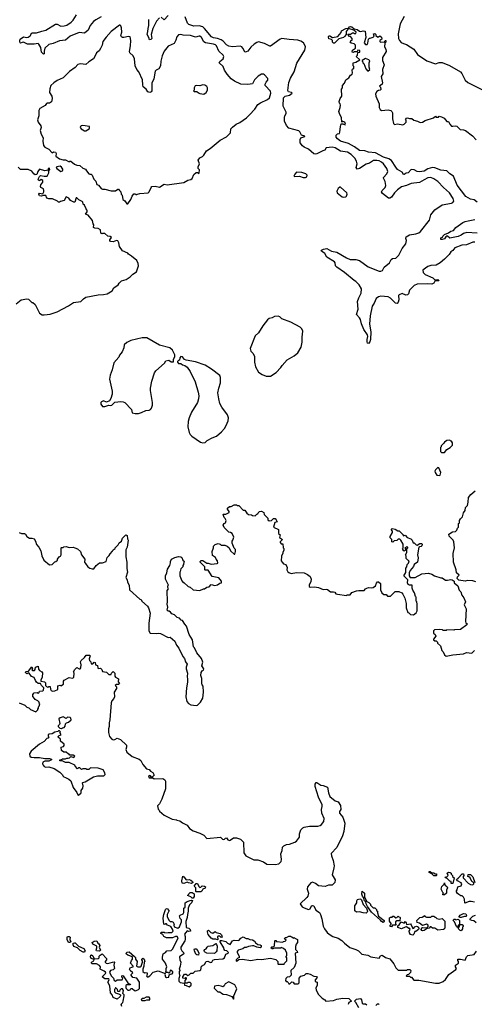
# Model space of a CAD drawing. Extents: x 2086813 to 2278017, y 548126 to 753336.
# Tile 369 of 461: x 2212413 to 2218396, y 679022 to 691971. Entities that reach past the tile are written whole.
import ezdxf

# ---------------------------------------------------------------- set-up
doc = ezdxf.new("R2010")
doc.units = 0

msp = doc.modelspace()

# ---------------------------------------------------------------- linework, layer by layer
at = {"layer": '0CON10XD'}
for points in [[(2213485, 692007), (2213415, 691969), (2213385, 691945), (2213341, 691895), (2213316, 691835), (2213266, 691794), (2213195, 691804), (2213076, 691755), (2213015, 691703), (2212935, 691691), (2212855, 691658), (2212795, 691644), (2212746, 691595), (2212736, 691555), (2212736, 691524), (2212725, 691517), (2212702, 691545), (2212692, 691605), (2212665, 691651), (2212655, 691656), (2212605, 691649), (2212515, 691651), (2212464, 691674), (2212445, 691673), (2212425, 691660), (2212418, 691665), (2212413, 691685), (2212413, 691705), (2212420, 691715), (2212464, 691746), (2212505, 691736), (2212525, 691742), (2212550, 691760), (2212575, 691800), (2212635, 691796), (2212705, 691821), (2212759, 691831), (2212885, 691910), (2212905, 691910), (2212955, 691884), (2212999, 691891), (2213035, 691900), (2213091, 691939), (2213115, 691965), (2213159, 692035)], [(2214255, 691996), (2214215, 691951), (2214165, 691855), (2214144, 691774), (2214150, 691725), (2214141, 691709), (2214122, 691705), (2214113, 691735), (2214089, 691775), (2214101, 691815), (2214102, 691855), (2214113, 691895), (2214112, 691975)], [(2214369, 692025), (2214315, 691970), (2214275, 692002)], [(2215998, 691005), (2215992, 691012), (2215951, 691021), (2215941, 691041), (2215954, 691145), (2215975, 691204), (2216026, 691284), (2216062, 691398), (2216165, 691568), (2216174, 691615), (2216167, 691637), (2216147, 691667), (2216115, 691690), (2216075, 691703), (2215959, 691709), (2215865, 691724), (2215839, 691715), (2215715, 691623), (2215703, 691623), (2215635, 691659), (2215555, 691679), (2215535, 691673), (2215501, 691649), (2215455, 691611), (2215415, 691559), (2215395, 691547), (2215385, 691543), (2215375, 691549), (2215348, 691595), (2215335, 691615), (2215315, 691623), (2215215, 691612), (2215164, 691624), (2215135, 691641), (2215089, 691689), (2215065, 691705), (2215015, 691723), (2214965, 691731), (2214937, 691745), (2214847, 691857), (2214825, 691875), (2214775, 691888), (2214705, 691886), (2214637, 691907), (2214623, 691923), (2214590, 692010)], [(2217474, 692015), (2217420, 691915), (2217393, 691783), (2217397, 691725), (2217413, 691695), (2217435, 691672), (2217465, 691656), (2217505, 691645), (2217602, 691582), (2217650, 691515), (2217771, 691431), (2217885, 691392), (2217932, 691408), (2217975, 691407), (2218069, 691369), (2218213, 691285), (2218230, 691265), (2218276, 691175), (2218310, 691145), (2218548, 691025)], [(2213835, 689550), (2213876, 689604), (2213892, 689648), (2213915, 689680), (2213935, 689680), (2213942, 689672), (2213955, 689670), (2213962, 689678), (2213995, 689683), (2214105, 689692), (2214118, 689705), (2214142, 689765), (2214154, 689776), (2214195, 689783), (2214255, 689768), (2214315, 689806), (2214355, 689800), (2214575, 689831), (2214625, 689859), (2214665, 689870), (2214685, 689882), (2214704, 689936), (2214735, 689960), (2214755, 689960), (2214765, 689950), (2214776, 689954), (2214778, 689995), (2214763, 690013), (2214762, 690035), (2214781, 690075), (2214762, 690125), (2214785, 690152), (2214819, 690171), (2214835, 690188), (2214870, 690245), (2214920, 690275), (2215052, 690388), (2215135, 690432), (2215175, 690468), (2215187, 690485), (2215194, 690535), (2215215, 690557), (2215262, 690595), (2215312, 690618), (2215398, 690682), (2215439, 690721), (2215507, 690795), (2215546, 690854), (2215582, 690878), (2215675, 690920), (2215701, 690945), (2215719, 691005), (2215715, 691030), (2215642, 691105), (2215642, 691125), (2215655, 691150), (2215680, 691175), (2215677, 691197), (2215635, 691247), (2215620, 691255), (2215596, 691256), (2215550, 691230), (2215505, 691178), (2215475, 691128), (2215415, 691119), (2215325, 691121), (2215241, 691161), (2215196, 691195), (2215143, 691253), (2215109, 691305), (2215092, 691355), (2215038, 691405), (2215045, 691420), (2215092, 691455), (2215099, 691485), (2215090, 691505), (2215035, 691555), (2215005, 691628), (2214991, 691641), (2214965, 691651), (2214858, 691665), (2214838, 691678), (2214806, 691736), (2214785, 691753), (2214775, 691755), (2214725, 691742), (2214660, 691765), (2214565, 691769), (2214534, 691776), (2214505, 691772), (2214483, 691747), (2214470, 691700), (2214445, 691657), (2214365, 691624), (2214316, 691555), (2214289, 691495), (2214271, 691425), (2214268, 691362), (2214244, 691326), (2214208, 691305), (2214198, 691292), (2214178, 691192), (2214150, 691135), (2214151, 691035), (2214145, 691022), (2214127, 691013), (2214101, 691021), (2214076, 691056), (2214040, 691090), (2214033, 691113), (2214028, 691178), (2213981, 691285), (2213956, 691316), (2213934, 691365), (2213925, 691455), (2213905, 691496), (2213863, 691535), (2213857, 691553), (2213870, 691625), (2213874, 691695), (2213867, 691745), (2213845, 691750), (2213785, 691736), (2213765, 691737), (2213752, 691745), (2213744, 691765), (2213756, 691805), (2213751, 691865), (2213745, 691888), (2213735, 691898), (2213725, 691897), (2213615, 691816), (2213549, 691741), (2213507, 691683), (2213498, 691635), (2213475, 691590), (2213457, 691563), (2213424, 691535), (2213404, 691485), (2213384, 691455), (2213324, 691416), (2213285, 691381), (2213215, 691392), (2213177, 691383), (2213145, 691340), (2213070, 691290), (2212986, 691205), (2212905, 691169), (2212861, 691139), (2212822, 691105), (2212808, 691062), (2212806, 691015), (2212836, 690965), (2212842, 690935), (2212831, 690889), (2212807, 690873), (2212776, 690874), (2212765, 690867), (2212749, 690841), (2212677, 690803), (2212663, 690775), (2212666, 690705), (2212646, 690655), (2212658, 690625), (2212693, 690575), (2212695, 690555), (2212683, 690515), (2212697, 690465), (2212720, 690415), (2212718, 690375), (2212728, 690315), (2212746, 690296), (2212795, 690269), (2212842, 690222), (2212858, 690232), (2212885, 690228), (2212891, 690211), (2212890, 690175), (2212935, 690140), (2212985, 690128), (2213016, 690126), (2213065, 690100), (2213075, 690110), (2213085, 690110), (2213135, 690070), (2213165, 690058), (2213205, 690053), (2213245, 690018), (2213280, 690005), (2213292, 689982), (2213325, 689942), (2213335, 689938), (2213355, 689940), (2213368, 689928), (2213390, 689875), (2213417, 689847), (2213430, 689805), (2213450, 689795), (2213485, 689750), (2213505, 689742), (2213535, 689742), (2213615, 689718), (2213672, 689718), (2213705, 689742), (2213715, 689740), (2213726, 689726), (2213742, 689705), (2213750, 689675), (2213762, 689662), (2213770, 689605), (2213798, 689588), (2213825, 689550), (2213835, 689550)], [(2218433, 689573), (2218395, 689601), (2218345, 689611), (2218286, 689645), (2218169, 689795), (2218121, 689915), (2218075, 689945), (2218035, 689983), (2217955, 689994), (2217875, 690023), (2217845, 690025), (2217785, 690011), (2217735, 689980), (2217675, 689969), (2217645, 689973), (2217605, 689997), (2217565, 690000), (2217525, 689958), (2217498, 689952), (2217475, 689934), (2217465, 689934), (2217447, 689967), (2217385, 689999), (2217362, 690032), (2217308, 690118), (2217273, 690143), (2217202, 690165), (2217095, 690222), (2217005, 690228), (2216955, 690244), (2216885, 690252), (2216819, 690299), (2216741, 690341), (2216635, 690374), (2216594, 690405), (2216578, 690425), (2216576, 690454), (2216595, 690470), (2216620, 690475), (2216627, 690493), (2216634, 690566), (2216645, 690600), (2216665, 690602), (2216695, 690590), (2216700, 690595), (2216690, 690625), (2216665, 690630), (2216652, 690622), (2216650, 690685), (2216627, 690725), (2216612, 690765), (2216632, 690818), (2216633, 690845), (2216632, 690865), (2216622, 690875), (2216618, 690895), (2216631, 690935), (2216652, 690965), (2216648, 691055), (2216660, 691075), (2216660, 691105), (2216688, 691135), (2216705, 691180), (2216743, 691207), (2216765, 691242), (2216790, 691255), (2216793, 691273), (2216790, 691305), (2216795, 691320), (2216810, 691335), (2216810, 691355), (2216800, 691365), (2216802, 691405), (2216837, 691413), (2216890, 691445), (2216840, 691485), (2216860, 691505), (2216862, 691538), (2216890, 691545), (2216890, 691565), (2216865, 691570), (2216855, 691550), (2216815, 691550), (2216805, 691540), (2216790, 691545), (2216792, 691568), (2216832, 691595), (2216832, 691635), (2216815, 691652), (2216775, 691660), (2216760, 691675), (2216770, 691685), (2216772, 691698), (2216788, 691702), (2216790, 691725), (2216768, 691748), (2216755, 691750), (2216730, 691775), (2216735, 691780), (2216765, 691780), (2216795, 691800), (2216805, 691800), (2216815, 691790), (2216835, 691790), (2216840, 691805), (2216812, 691832), (2216755, 691850), (2216735, 691850), (2216708, 691815), (2216710, 691775), (2216689, 691751), (2216675, 691738), (2216612, 691718), (2216555, 691660), (2216545, 691660), (2216530, 691675), (2216528, 691695), (2216515, 691712), (2216480, 691720), (2216477, 691745), (2216481, 691759), (2216495, 691760), (2216528, 691738), (2216601, 691749), (2216646, 691804), (2216650, 691825), (2216705, 691853), (2216742, 691858), (2216754, 691876), (2216765, 691880), (2216785, 691877), (2216815, 691850), (2216855, 691840), (2216885, 691819), (2216904, 691816), (2216935, 691823), (2216958, 691818), (2216967, 691735), (2216947, 691665), (2216962, 691645), (2216986, 691644), (2216996, 691664), (2217004, 691716), (2217015, 691728), (2217025, 691728)], [(2217025, 691728), (2217067, 691743), (2217080, 691755), (2217070, 691785), (2217085, 691790), (2217100, 691775), (2217102, 691762), (2217125, 691740), (2217152, 691758), (2217175, 691740), (2217180, 691715), (2217152, 691695), (2217152, 691685), (2217162, 691675), (2217215, 691680), (2217222, 691698), (2217230, 691695), (2217230, 691675), (2217218, 691662), (2217212, 691615), (2217230, 691585), (2217236, 691554), (2217188, 691475), (2217190, 691435), (2217208, 691375), (2217190, 691315), (2217193, 691257), (2217172, 691225), (2217188, 691142), (2217182, 691125), (2217150, 691095), (2217162, 691082), (2217168, 691052), (2217158, 691042), (2217135, 691039), (2217115, 691027), (2217094, 690995), (2217099, 690965), (2217144, 690865), (2217144, 690814), (2217155, 690788), (2217175, 690777), (2217264, 690784), (2217296, 690776), (2217312, 690765), (2217320, 690745), (2217321, 690665), (2217332, 690605), (2217345, 690592), (2217385, 690603), (2217455, 690590), (2217475, 690598), (2217498, 690625), (2217500, 690645), (2217492, 690655), (2217502, 690675), (2217515, 690680), (2217545, 690670), (2217575, 690670), (2217598, 690648), (2217647, 690637), (2217685, 690618), (2217715, 690622), (2217750, 690645), (2217859, 690681), (2217885, 690700), (2217895, 690690), (2217925, 690690), (2217935, 690700), (2217965, 690692), (2218000, 690675), (2218035, 690630), (2218055, 690630), (2218072, 690595), (2218095, 690572), (2218115, 690570), (2218147, 690577), (2218165, 690570), (2218208, 690528), (2218255, 690524), (2218281, 690515), (2218374, 690444), (2218422, 690392)], [(2216995, 691292), (2217020, 691315), (2217012, 691345), (2217012, 691405), (2217019, 691429), (2217010, 691445), (2216965, 691462), (2216920, 691435), (2216920, 691425), (2216930, 691415), (2216930, 691405), (2216940, 691395), (2216970, 691325), (2216995, 691292)], [(2214835, 690992), (2214868, 691015), (2214883, 691045), (2214886, 691075), (2214874, 691094), (2214850, 691110), (2214825, 691113), (2214785, 691102), (2214735, 691107), (2214721, 691099), (2214708, 691075), (2214710, 691045), (2214700, 691035), (2214710, 691025), (2214745, 691028), (2214765, 691008), (2214785, 690998), (2214835, 690992)], [(2218405, 689046), (2218375, 689043), (2218295, 689012), (2218233, 689007), (2218139, 688971), (2218113, 688936), (2218085, 688919), (2218066, 688885), (2218005, 688820), (2217945, 688774), (2217895, 688744), (2217825, 688737), (2217785, 688723), (2217754, 688705), (2217720, 688675), (2217724, 688645), (2217750, 688620), (2217850, 688575), (2217875, 688550), (2217915, 688552), (2217926, 688546), (2217930, 688535), (2217878, 688532), (2217864, 688506), (2217835, 688491), (2217775, 688497), (2217644, 688494), (2217605, 688477), (2217582, 688455), (2217542, 688415), (2217528, 688365), (2217515, 688351), (2217495, 688348), (2217445, 688371), (2217405, 688352), (2217400, 688345), (2217404, 688285), (2217396, 688254), (2217381, 688239), (2217357, 688245), (2217295, 688308), (2217262, 688325), (2217165, 688336), (2217135, 688327), (2217105, 688306), (2217077, 688243), (2217053, 688205), (2217024, 688075), (2217016, 687966), (2217034, 687865), (2217031, 687765), (2217023, 687735), (2217005, 687712), (2216992, 687715), (2216984, 687735), (2216984, 687765), (2216994, 687805), (2216991, 687825), (2216944, 687895), (2216911, 687971), (2216897, 688027), (2216885, 688052), (2216847, 688095), (2216866, 688165), (2216860, 688265), (2216878, 688315), (2216906, 688375), (2216913, 688433), (2216881, 688485), (2216839, 688529), (2216813, 688543), (2216688, 688648), (2216585, 688716), (2216570, 688735), (2216564, 688775), (2216556, 688785), (2216455, 688847), (2216428, 688898), (2216385, 688928), (2216380, 688935), (2216385, 688942), (2216410, 688955), (2216455, 688960), (2216516, 688926), (2216585, 688914), (2216715, 688838), (2216764, 688816), (2216835, 688816), (2216885, 688804), (2216999, 688719), (2217145, 688664), (2217166, 688664), (2217186, 688674), (2217210, 688715), (2217278, 688772), (2217301, 688815), (2217321, 688829), (2217365, 688834), (2217402, 688875), (2217445, 688961), (2217497, 689023), (2217504, 689065), (2217494, 689095), (2217498, 689115), (2217545, 689141), (2217625, 689153), (2217664, 689166), (2217690, 689185), (2217805, 689334), (2217823, 689405), (2217878, 689472), (2217975, 689534), (2218095, 689556), (2218115, 689567), (2218127, 689583), (2218120, 689620), (2218070, 689695), (2217992, 689762), (2217918, 689845), (2217865, 689880), (2217825, 689896), (2217785, 689892), (2217735, 689865), (2217675, 689829), (2217565, 689817), (2217505, 689790), (2217439, 689771), (2217386, 689735), (2217345, 689695), (2217305, 689636), (2217285, 689622), (2217265, 689624), (2217189, 689685), (2217176, 689705), (2217184, 689725), (2217224, 689765), (2217231, 689789), (2217223, 689845), (2217200, 689885), (2217200, 689895), (2217245, 689945), (2217256, 689975), (2217247, 690015), (2217201, 690075), (2217175, 690099), (2217145, 690115), (2217115, 690121), (2217071, 690119), (2217015, 690085), (2216975, 690071), (2216885, 690015), (2216855, 690007), (2216841, 690025), (2216853, 690075), (2216845, 690112), (2216825, 690148), (2216777, 690197), (2216728, 690228), (2216635, 690242), (2216566, 690285), (2216525, 690295), (2216445, 690286), (2216428, 690255), (2216402, 690248), (2216325, 690205), (2216301, 690201), (2216285, 690207), (2216215, 690268), (2216156, 690295), (2216135, 690314), (2216105, 690353), (2216105, 690395), (2216114, 690416), (2216167, 690435), (2216165, 690440), (2216123, 690453), (2216100, 690495), (2216085, 690508), (2215955, 690543), (2215925, 690579), (2215899, 690635), (2215897, 690683), (2215902, 690705), (2215921, 690735), (2215922, 690755), (2215882, 690835), (2215884, 690945), (2215905, 690966), (2215965, 690980), (2215998, 691005)], [(2213285, 690510), (2213328, 690535), (2213332, 690545), (2213330, 690565), (2213245, 690578), (2213224, 690576), (2213215, 690568), (2213210, 690555), (2213222, 690535), (2213265, 690511), (2213285, 690510)], [(2212955, 689973), (2212975, 689983), (2212982, 689995), (2212982, 690005), (2212965, 690030), (2212944, 690044), (2212902, 690035), (2212893, 690025), (2212900, 690015), (2212955, 689973)], [(2212368, 688235), (2212433, 688287), (2212505, 688300), (2212528, 688295), (2212575, 688250), (2212585, 688250), (2212618, 688225), (2212675, 688113), (2212711, 688091), (2212735, 688089), (2212815, 688099), (2212905, 688130), (2213055, 688208), (2213120, 688250), (2213216, 688264), (2213255, 688302), (2213285, 688320), (2213445, 688353), (2213515, 688356), (2213565, 688366), (2213632, 688405), (2213652, 688445), (2213710, 688485), (2213722, 688508), (2213754, 688536), (2213815, 688553), (2213865, 688589), (2213904, 688626), (2213952, 688655), (2213977, 688735), (2213973, 688765), (2213955, 688802), (2213885, 688862), (2213847, 688887), (2213835, 688902), (2213765, 688930), (2213725, 688990), (2213717, 689035), (2213703, 689063), (2213685, 689067), (2213645, 689050), (2213610, 689055), (2213600, 689065), (2213600, 689075), (2213620, 689105), (2213605, 689120), (2213572, 689122), (2213535, 689160), (2213505, 689160), (2213493, 689153), (2213480, 689165), (2213478, 689208), (2213446, 689226), (2213401, 689231), (2213385, 689240), (2213388, 689275), (2213378, 689288), (2213371, 689331), (2213315, 689398), (2213280, 689415), (2213300, 689445), (2213300, 689465), (2213292, 689472), (2213290, 689485), (2213265, 689530), (2213250, 689545), (2213245, 689570), (2213235, 689582), (2213192, 689602), (2213165, 689630), (2213155, 689630), (2213140, 689570), (2213125, 689572), (2213082, 689595), (2213060, 689625), (2213025, 689640), (2212999, 689591), (2212948, 689582), (2212935, 689570), (2212925, 689570), (2212910, 689585), (2212845, 689617), (2212795, 689613), (2212770, 689625), (2212757, 689657), (2212725, 689660), (2212695, 689648), (2212675, 689653), (2212668, 689665), (2212664, 689676), (2212675, 689690), (2212718, 689682), (2212731, 689705), (2212731, 689725), (2212725, 689748), (2212690, 689765), (2212688, 689775), (2212693, 689797), (2212718, 689835), (2212718, 689855), (2212695, 689868), (2212680, 689855), (2212665, 689852), (2212658, 689875), (2212672, 689908), (2212685, 689920), (2212735, 689911), (2212776, 689914), (2212798, 689955), (2212798, 689978), (2212790, 689990), (2212810, 689995), (2212805, 690020), (2212790, 690015), (2212790, 689990), (2212745, 689983), (2212675, 690007), (2212652, 689975), (2212640, 689935), (2212615, 689932), (2212598, 689945), (2212575, 689978), (2212525, 690002), (2212425, 690002), (2212395, 690030)], [(2216144, 689894), (2216175, 689894), (2216192, 689905), (2216196, 689926), (2216180, 689945), (2216125, 689962), (2216055, 689967), (2216032, 689938), (2216022, 689915), (2216035, 689908), (2216095, 689912), (2216144, 689894)], [(2216675, 689638), (2216705, 689642), (2216715, 689650), (2216722, 689675), (2216717, 689695), (2216635, 689770), (2216625, 689770), (2216605, 689750), (2216588, 689715), (2216592, 689695), (2216655, 689643), (2216675, 689638)], [(2218435, 689163), (2218296, 689174), (2218253, 689157), (2218224, 689135), (2218185, 689119), (2218075, 689096), (2218045, 689122), (2218035, 689122), (2218020, 689115), (2218005, 689090), (2217975, 689078), (2217955, 689080), (2217955, 689100), (2217978, 689112), (2217982, 689125), (2218002, 689145), (2218055, 689166), (2218085, 689190), (2218121, 689199), (2218155, 689240), (2218244, 689305), (2218275, 689319), (2218314, 689326), (2218405, 689342)], [(2215715, 687282), (2215788, 687332), (2215850, 687395), (2215868, 687425), (2215935, 687499), (2216025, 687549), (2216075, 687590), (2216119, 687665), (2216132, 687732), (2216130, 687795), (2216138, 687875), (2216126, 687906), (2216105, 687928), (2215982, 687992), (2215862, 688035), (2215835, 688063), (2215815, 688074), (2215765, 688069), (2215735, 688048), (2215695, 688040), (2215676, 688024), (2215614, 687945), (2215557, 687853), (2215514, 687815), (2215447, 687645), (2215455, 687610), (2215485, 687580), (2215502, 687542), (2215503, 687465), (2215518, 687405), (2215556, 687335), (2215603, 687303), (2215655, 687284), (2215715, 687282)], [(2213931, 686791), (2213975, 686794), (2214015, 686803), (2214075, 686830), (2214117, 686837), (2214134, 686846), (2214147, 686863), (2214160, 686900), (2214163, 686935), (2214134, 687095), (2214134, 687125), (2214151, 687215), (2214189, 687325), (2214205, 687351), (2214318, 687455), (2214336, 687484), (2214375, 687492), (2214405, 687473), (2214438, 687472), (2214438, 687502), (2214457, 687543), (2214457, 687565), (2214422, 687625), (2214387, 687655), (2214255, 687689), (2214085, 687786), (2214025, 687786), (2213875, 687753), (2213824, 687726), (2213788, 687695), (2213784, 687656), (2213760, 687605), (2213725, 687558), (2213716, 687534), (2213652, 687458), (2213628, 687365), (2213602, 687295), (2213594, 687245), (2213628, 687085), (2213628, 687045), (2213612, 686988), (2213595, 686960), (2213555, 686940), (2213515, 686957), (2213490, 686945), (2213482, 686935), (2213483, 686915), (2213504, 686884), (2213533, 686883), (2213585, 686902), (2213605, 686898), (2213625, 686902), (2213665, 686940), (2213745, 686950), (2213775, 686947), (2213798, 686935), (2213883, 686843), (2213895, 686802), (2213931, 686791)], [(2214825, 686408), (2214855, 686412), (2214880, 686435), (2214945, 686470), (2215005, 686492), (2215069, 686551), (2215108, 686595), (2215130, 686635), (2215158, 686695), (2215162, 686735), (2215148, 686775), (2215074, 686875), (2215049, 686925), (2215032, 686985), (2215021, 687065), (2215033, 687127), (2215056, 687195), (2215058, 687265), (2215045, 687290), (2214937, 687377), (2214856, 687426), (2214725, 687470), (2214604, 687494), (2214584, 687504), (2214557, 687537), (2214535, 687540), (2214520, 687525), (2214518, 687492), (2214502, 687488), (2214490, 687475), (2214490, 687465), (2214505, 687450), (2214535, 687450), (2214555, 687432), (2214585, 687422), (2214615, 687402), (2214655, 687342), (2214723, 687207), (2214764, 687074), (2214771, 687025), (2214768, 686985), (2214754, 686935), (2214675, 686808), (2214644, 686735), (2214632, 686688), (2214628, 686615), (2214645, 686540), (2214657, 686517), (2214680, 686495), (2214793, 686413), (2214825, 686408)], [(2218005, 686280), (2218033, 686317), (2218080, 686345), (2218110, 686375), (2218110, 686405), (2218095, 686430), (2218085, 686430), (2218075, 686440), (2218033, 686437), (2218004, 686416), (2217995, 686400), (2217960, 686365), (2217960, 686355), (2217950, 686345), (2217952, 686292), (2217965, 686280), (2218005, 686280)], [(2217935, 685978), (2217945, 685983), (2217957, 686015), (2217928, 686078), (2217915, 686080), (2217885, 686050), (2217878, 686035), (2217880, 686015), (2217905, 685982), (2217935, 685978)], [(2218415, 684580), (2218375, 684593), (2218306, 684594), (2218276, 684586), (2218192, 684602), (2218171, 684621), (2218176, 684644), (2218198, 684665), (2218160, 684695), (2218158, 684735), (2218123, 684835), (2218118, 684952), (2218137, 685025), (2218126, 685106), (2218118, 685125), (2218065, 685180), (2218060, 685205), (2218110, 685235), (2218148, 685242), (2218164, 685256), (2218175, 685282), (2218190, 685295), (2218190, 685345), (2218200, 685355), (2218202, 685385), (2218214, 685406), (2218242, 685435), (2218253, 685485), (2218277, 685515), (2218280, 685555), (2218307, 685583), (2218317, 685625), (2218320, 685685), (2218352, 685725), (2218407, 685775)], [(2212405, 685228), (2212435, 685212), (2212475, 685212), (2212488, 685205), (2212508, 685175), (2212541, 685151), (2212575, 685154), (2212602, 685142), (2212620, 685115), (2212635, 685070), (2212666, 685036), (2212690, 684985), (2212705, 684920), (2212732, 684862), (2212805, 684802), (2212842, 684808), (2212875, 684840), (2212890, 684845), (2212910, 684865), (2212910, 684875), (2212932, 684905), (2212948, 684915), (2212958, 684935), (2212960, 685025), (2212965, 685030), (2212985, 685030), (2212995, 685040), (2213025, 685042), (2213065, 685030), (2213115, 685032), (2213137, 685027), (2213175, 685010), (2213212, 684975), (2213228, 684935), (2213270, 684875), (2213268, 684835), (2213277, 684817), (2213312, 684775), (2213335, 684758), (2213365, 684748), (2213389, 684751), (2213418, 684792), (2213465, 684830), (2213505, 684830), (2213550, 684845), (2213565, 684900), (2213590, 684925), (2213602, 684948), (2213635, 684980), (2213643, 684997), (2213670, 685015), (2213670, 685025), (2213708, 685065), (2213721, 685089), (2213752, 685115), (2213767, 685153), (2213812, 685198), (2213828, 685188), (2213830, 685145), (2213842, 685125), (2213827, 685035), (2213812, 684998), (2213810, 684905), (2213823, 684835), (2213823, 684755), (2213832, 684705), (2213809, 684635), (2213828, 684605), (2213832, 684575), (2213853, 684535), (2213858, 684475), (2213995, 684352), (2214010, 684345), (2214022, 684325), (2214095, 684258), (2214110, 684235), (2214130, 684165), (2214114, 684035), (2214111, 683965), (2214114, 683934), (2214131, 683901), (2214215, 683898), (2214245, 683902), (2214265, 683898), (2214365, 683848), (2214395, 683850), (2214456, 683796), (2214478, 683745), (2214507, 683705), (2214562, 683595), (2214582, 683572), (2214596, 683526), (2214618, 683495), (2214603, 683455), (2214603, 683435), (2214623, 683375), (2214617, 683335), (2214622, 683298), (2214623, 683257), (2214607, 683185), (2214598, 683065), (2214613, 683005), (2214635, 682980), (2214665, 682962), (2214735, 682952), (2214755, 682958), (2214793, 682997), (2214822, 683048), (2214830, 683125), (2214828, 683205), (2214813, 683223), (2214808, 683245), (2214808, 683305), (2214798, 683345), (2214803, 683387), (2214814, 683406), (2214830, 683415), (2214838, 683435), (2214812, 683475), (2214823, 683523), (2214805, 683570), (2214743, 683645), (2214715, 683710), (2214702, 683725), (2214688, 683815), (2214642, 683885), (2214610, 683995), (2214585, 684020), (2214555, 684070), (2214540, 684075), (2214515, 684100), (2214485, 684110), (2214450, 684145), (2214415, 684158), (2214399, 684179), (2214382, 684192), (2214365, 684192), (2214352, 684205), (2214362, 684245), (2214352, 684285), (2214360, 684315), (2214353, 684465), (2214370, 684485), (2214362, 684505), (2214362, 684525), (2214370, 684535), (2214330, 684615), (2214330, 684655), (2214348, 684695), (2214358, 684745), (2214388, 684795), (2214397, 684827), (2214397, 684845), (2214412, 684875), (2214455, 684900), (2214505, 684910), (2214532, 684908), (2214545, 684900), (2214560, 684865), (2214580, 684845), (2214573, 684837), (2214570, 684805), (2214560, 684795), (2214560, 684775), (2214533, 684747), (2214527, 684713), (2214520, 684705), (2214520, 684655), (2214545, 684590), (2214565, 684570), (2214575, 684570), (2214630, 684515), (2214655, 684510), (2214694, 684474), (2214785, 684462), (2214833, 684487), (2214845, 684488), (2214875, 684508), (2214905, 684512), (2214935, 684542), (2214982, 684528), (2215015, 684538), (2215048, 684562), (2215067, 684563), (2215068, 684585), (2215035, 684632), (2214945, 684648), (2214895, 684730), (2214855, 684730), (2214850, 684735), (2214850, 684775), (2214790, 684835), (2214790, 684845), (2214803, 684857), (2214825, 684858), (2214875, 684822), (2214895, 684822), (2214935, 684810), (2215012, 684818), (2215020, 684825), (2215017, 684855), (2214998, 684875), (2214988, 684898), (2214952, 684925), (2214948, 684975), (2214962, 685025), (2214962, 685048), (2214985, 685070), (2215025, 685083), (2215050, 685075), (2215065, 685060), (2215115, 685062), (2215145, 685048), (2215168, 685025), (2215187, 684987), (2215235, 684940), (2215245, 684940), (2215253, 684975), (2215252, 685002), (2215235, 685020), (2215208, 685085), (2215208, 685112), (2215220, 685125), (2215230, 685165), (2215210, 685215), (2215187, 685227), (2215165, 685230), (2215103, 685293), (2215092, 685325), (2215102, 685345), (2215120, 685355), (2215132, 685385), (2215119, 685409), (2215102, 685425), (2215090, 685465), (2215095, 685470), (2215125, 685470), (2215168, 685492), (2215172, 685505), (2215150, 685535), (2215150, 685545), (2215175, 685570), (2215195, 685570), (2215235, 685592), (2215265, 685590), (2215275, 685580), (2215295, 685580), (2215352, 685522), (2215375, 685520), (2215401, 685481), (2215423, 685463), (2215465, 685460), (2215475, 685450), (2215512, 685448), (2215535, 685470), (2215548, 685472), (2215550, 685485), (2215570, 685505), (2215595, 685508), (2215628, 685488), (2215632, 685462), (2215680, 685415), (2215680, 685395), (2215695, 685380), (2215727, 685383), (2215755, 685412), (2215775, 685410), (2215790, 685395), (2215800, 685365), (2215772, 685358), (2215752, 685295), (2215820, 685265), (2215820, 685215), (2215840, 685195), (2215833, 685163), (2215870, 685135), (2215840, 685105), (2215840, 685095), (2215855, 685080), (2215878, 685078), (2215882, 685025), (2215890, 685015), (2215888, 684995), (2215874, 684966), (2215877, 684955), (2215858, 684915), (2215856, 684855), (2215866, 684835), (2215885, 684814), (2215917, 684807), (2215932, 684765), (2215928, 684735), (2215941, 684711), (2215955, 684700), (2215985, 684689), (2216055, 684699), (2216158, 684698), (2216202, 684675), (2216235, 684648), (2216247, 684613), (2216246, 684584), (2216223, 684535), (2216224, 684515), (2216236, 684506), (2216295, 684512), (2216345, 684503), (2216405, 684478), (2216445, 684483), (2216466, 684476), (2216505, 684448), (2216545, 684447), (2216561, 684441), (2216575, 684422), (2216594, 684414), (2216715, 684400), (2216725, 684408), (2216762, 684408), (2216785, 684438), (2216845, 684458), (2216875, 684464), (2216945, 684462), (2216965, 684488), (2216980, 684495), (2217005, 684503), (2217045, 684499), (2217065, 684503), (2217096, 684524), (2217108, 684562), (2217122, 684578), (2217135, 684578), (2217160, 684555), (2217163, 684475), (2217180, 684435), (2217205, 684410), (2217235, 684410), (2217255, 684390), (2217295, 684390), (2217355, 684450), (2217402, 684452), (2217443, 684433), (2217457, 684417), (2217482, 684362), (2217498, 684295), (2217498, 684238), (2217520, 684175), (2217535, 684170), (2217558, 684148), (2217595, 684142), (2217629, 684171), (2217642, 684198), (2217642, 684285), (2217640, 684315), (2217630, 684325), (2217630, 684375), (2217620, 684385), (2217610, 684435), (2217588, 684468), (2217578, 684495), (2217580, 684535), (2217545, 684533), (2217527, 684545), (2217517, 684565), (2217520, 684605), (2217468, 684655), (2217497, 684703), (2217493, 684757), (2217510, 684775), (2217513, 684807), (2217530, 684825), (2217540, 684855), (2217520, 684865), (2217500, 684885), (2217500, 684915), (2217492, 684935), (2217510, 684965), (2217510, 685015), (2217520, 685025), (2217520, 685035), (2217505, 685040), (2217495, 685030)], [(2217495, 685030), (2217480, 685025), (2217490, 685015), (2217488, 684992), (2217475, 684980), (2217462, 684992), (2217460, 685005), (2217450, 685015), (2217460, 685025), (2217462, 685038), (2217458, 685075), (2217428, 685128), (2217415, 685140), (2217395, 685140), (2217375, 685120), (2217343, 685117), (2217325, 685100), (2217310, 685105), (2217310, 685135), (2217290, 685155), (2217290, 685175), (2217318, 685225), (2217320, 685245), (2217300, 685265), (2217315, 685278), (2217355, 685272), (2217388, 685248), (2217407, 685247), (2217460, 685195), (2217462, 685182), (2217485, 685190), (2217511, 685161), (2217562, 685145), (2217578, 685128), (2217592, 685092), (2217605, 685090), (2217633, 685063), (2217645, 685060), (2217677, 685083), (2217702, 685082), (2217708, 685075), (2217707, 685053), (2217698, 685042), (2217675, 685040), (2217668, 685032), (2217650, 684935), (2217658, 684895), (2217650, 684835), (2217603, 684807), (2217595, 684780), (2217553, 684727), (2217538, 684695), (2217537, 684657), (2217550, 684635), (2217616, 684634), (2217705, 684682), (2217795, 684692), (2217837, 684677), (2217870, 684655), (2217955, 684630), (2217975, 684630), (2218015, 684598), (2218045, 684598), (2218085, 684609), (2218104, 684604), (2218130, 684585), (2218130, 684565), (2218180, 684525), (2218198, 684468), (2218220, 684445), (2218233, 684403), (2218257, 684367), (2218280, 684315), (2218263, 684275), (2218288, 684225), (2218282, 684058), (2218285, 684040), (2218300, 684025), (2218298, 684012), (2218215, 683950), (2218135, 683948), (2218125, 683942), (2218035, 683948), (2218025, 683940), (2217985, 683940), (2217977, 683947), (2217935, 683952), (2217872, 683948), (2217860, 683935), (2217860, 683905), (2217880, 683885), (2217888, 683865), (2217860, 683825), (2217860, 683815), (2217875, 683800), (2217895, 683800), (2217910, 683785), (2217912, 683772), (2217950, 683735), (2217970, 683675), (2217987, 683657), (2218005, 683620), (2218025, 683600), (2218115, 683620), (2218255, 683630), (2218295, 683648), (2218362, 683638), (2218400, 683675)], [(2212405, 682988), (2212480, 682955), (2212505, 682930), (2212535, 682920), (2212555, 682900), (2212625, 682870), (2212650, 682895), (2212650, 682905), (2212660, 682915), (2212660, 682935), (2212670, 682945), (2212680, 682975), (2212670, 682985), (2212670, 682995), (2212650, 683015), (2212615, 683030), (2212610, 683045), (2212588, 683068), (2212588, 683095), (2212605, 683117), (2212642, 683122), (2212655, 683110), (2212668, 683122), (2212675, 683140), (2212717, 683143), (2212727, 683153), (2212730, 683185), (2212698, 683215), (2212685, 683240), (2212655, 683242), (2212635, 683258), (2212619, 683279), (2212605, 683320), (2212570, 683335), (2212538, 683378), (2212525, 683380), (2212518, 683372), (2212505, 683370), (2212490, 683385), (2212495, 683400), (2212528, 683402), (2212575, 683460), (2212580, 683435), (2212572, 683422), (2212585, 683410), (2212608, 683412), (2212617, 683423), (2212620, 683455), (2212655, 683470), (2212659, 683429), (2212674, 683414), (2212706, 683396), (2212712, 683382), (2212708, 683325), (2212690, 683285), (2212692, 683272), (2212740, 683265), (2212752, 683252), (2212753, 683213), (2212765, 683200), (2212785, 683192), (2212795, 683200), (2212815, 683200), (2212818, 683165), (2212827, 683147), (2212845, 683140), (2212875, 683143), (2212915, 683160), (2212915, 683212), (2212945, 683218), (2212955, 683210), (2212988, 683232), (2212988, 683272), (2212997, 683283), (2213065, 683318), (2213105, 683310), (2213125, 683320), (2213130, 683375), (2213122, 683395), (2213138, 683425), (2213165, 683452), (2213195, 683432), (2213210, 683435), (2213217, 683445), (2213222, 683485), (2213212, 683525), (2213222, 683545), (2213266, 683584), (2213290, 683615), (2213330, 683615), (2213340, 683605), (2213328, 683565), (2213330, 683545), (2213348, 683528), (2213355, 683500), (2213375, 683500), (2213395, 683520), (2213408, 683518), (2213410, 683485), (2213438, 683478), (2213440, 683445), (2213445, 683440), (2213475, 683442), (2213492, 683425), (2213505, 683400), (2213555, 683388), (2213585, 683360), (2213615, 683360), (2213622, 683378), (2213645, 683400), (2213667, 683377), (2213667, 683337), (2213672, 683325), (2213712, 683302), (2213710, 683265), (2213727, 683243), (2213715, 683230), (2213685, 683230), (2213670, 683215), (2213687, 683197), (2213688, 683175), (2213658, 683125), (2213659, 683065), (2213654, 683045), (2213626, 683014), (2213616, 682985), (2213600, 682765), (2213590, 682725), (2213590, 682675), (2213580, 682645), (2213580, 682595), (2213593, 682545), (2213625, 682510), (2213645, 682500), (2213667, 682503), (2213695, 682520), (2213740, 682505), (2213818, 682428), (2213820, 682405), (2213810, 682375), (2213825, 682340), (2213895, 682280), (2213987, 682247), (2214007, 682227), (2214035, 682177), (2214080, 682120), (2214115, 682109), (2214135, 682088), (2214165, 682072), (2214182, 682035), (2214155, 682010), (2214142, 682012), (2214135, 682028), (2214115, 682030), (2214110, 682025), (2214115, 682000), (2214165, 682000), (2214185, 681988), (2214295, 681992), (2214323, 681973), (2214332, 681955), (2214333, 681855), (2214285, 681720), (2214255, 681660), (2214228, 681632), (2214235, 681590), (2214250, 681575), (2214255, 681560), (2214315, 681510), (2214418, 681458), (2214475, 681450), (2214483, 681443), (2214520, 681435), (2214555, 681408), (2214615, 681378), (2214648, 681335), (2214695, 681302), (2214785, 681274), (2214835, 681247), (2214874, 681204), (2215055, 681218), (2215080, 681195), (2215095, 681190), (2215110, 681195), (2215122, 681208), (2215135, 681210), (2215152, 681185), (2215175, 681178), (2215185, 681179), (2215229, 681211), (2215265, 681211), (2215320, 681195), (2215359, 681155), (2215364, 681015), (2215388, 680975), (2215495, 680921), (2215545, 680922), (2215622, 680895), (2215665, 680866), (2215775, 680862), (2215825, 680870), (2215855, 680898), (2215859, 680925), (2215851, 680999), (2215866, 681045), (2215872, 681088), (2215888, 681105), (2215925, 681124), (2215965, 681126), (2216035, 681154), (2216055, 681169), (2216095, 681222), (2216097, 681265), (2216112, 681315), (2216140, 681345), (2216157, 681353), (2216225, 681363), (2216335, 681364), (2216367, 681375), (2216385, 681386), (2216414, 681425), (2216422, 681465), (2216390, 681535), (2216387, 681583), (2216396, 681624), (2216394, 681645), (2216346, 681745), (2216301, 681885), (2216301, 681915), (2216315, 681938), (2216325, 681940), (2216375, 681902), (2216405, 681900), (2216466, 681876), (2216476, 681805), (2216494, 681754), (2216565, 681699), (2216606, 681686), (2216636, 681636), (2216638, 681585), (2216621, 681559), (2216623, 681537), (2216666, 681485), (2216694, 681405), (2216681, 681295), (2216663, 681237), (2216588, 681085), (2216511, 681005), (2216516, 680976), (2216539, 680915), (2216550, 680845), (2216549, 680815), (2216527, 680727), (2216567, 680657), (2216560, 680625), (2216525, 680590), (2216475, 680590), (2216435, 680572), (2216345, 680582), (2216305, 680612), (2216267, 680627), (2216245, 680620), (2216200, 680565), (2216196, 680535), (2216214, 680485), (2216203, 680445), (2216190, 680425), (2216103, 680343), (2216132, 680305), (2216155, 680290), (2216215, 680268), (2216235, 680276), (2216255, 680316), (2216265, 680322), (2216285, 680319), (2216312, 680262), (2216358, 680228), (2216371, 680205), (2216391, 680145), (2216408, 680048), (2216423, 680015), (2216461, 679965), (2216485, 679944), (2216535, 679914), (2216605, 679893), (2216652, 679862), (2216688, 679825), (2216759, 679769), (2216835, 679741)], [(2212965, 682650), (2212975, 682660), (2212998, 682662), (2213012, 682678), (2213015, 682710), (2213030, 682725), (2213055, 682732), (2213090, 682765), (2213088, 682785), (2213076, 682796), (2213043, 682797), (2213025, 682780), (2212985, 682802), (2212945, 682790), (2212928, 682775), (2212940, 682715), (2212937, 682703), (2212920, 682685), (2212920, 682675), (2212942, 682652), (2212965, 682650)], [(2213185, 681774), (2213220, 681805), (2213222, 681835), (2213242, 681865), (2213248, 681895), (2213240, 681935), (2213245, 681940), (2213275, 681950), (2213385, 682012), (2213435, 682028), (2213520, 682025), (2213537, 682043), (2213532, 682065), (2213510, 682105), (2213446, 682126), (2213345, 682130), (2213325, 682110), (2213295, 682110), (2213285, 682120), (2213245, 682120), (2213225, 682112), (2213205, 682130), (2213185, 682130), (2213175, 682120), (2213142, 682152), (2213140, 682165), (2213065, 682202), (2213015, 682201), (2212972, 682222), (2212940, 682225), (2212940, 682235), (2212965, 682240), (2212975, 682250), (2213015, 682250), (2213035, 682260), (2213052, 682258), (2213070, 682265), (2213085, 682280), (2213125, 682270), (2213138, 682285), (2213115, 682300), (2213075, 682300), (2213065, 682310), (2213055, 682310), (2213025, 682340), (2212995, 682340), (2212962, 682362), (2212960, 682405), (2212988, 682412), (2213000, 682425), (2213000, 682445), (2212952, 682482), (2212948, 682508), (2212920, 682535), (2212920, 682545), (2212932, 682558), (2212960, 682565), (2212940, 682595), (2212950, 682605), (2212938, 682618), (2212925, 682620), (2212915, 682610), (2212875, 682600), (2212842, 682578), (2212800, 682575), (2212790, 682565), (2212790, 682545), (2212800, 682535), (2212788, 682522), (2212772, 682518), (2212735, 682480), (2212675, 682442), (2212565, 682353), (2212543, 682315), (2212547, 682285), (2212563, 682273), (2212605, 682266), (2212675, 682268), (2212744, 682256), (2212805, 682256), (2212830, 682245), (2212830, 682235), (2212795, 682219), (2212745, 682221), (2212719, 682205), (2212712, 682185), (2212722, 682165), (2212735, 682149), (2212755, 682139), (2212795, 682147), (2212865, 682122), (2212943, 682073), (2212978, 682038), (2212980, 682025), (2212992, 682012), (2213017, 682007), (2213060, 681985), (2213085, 681960), (2213118, 681875), (2213167, 681807), (2213177, 681777), (2213185, 681774)], [(2217895, 680710), (2217865, 680710), (2217838, 680738), (2217800, 680755), (2217802, 680768), (2217815, 680770), (2217835, 680750), (2217865, 680750), (2217875, 680740), (2217898, 680738), (2217900, 680715), (2217895, 680710)], [(2218115, 680610), (2218092, 680612), (2218090, 680635), (2218075, 680640), (2218035, 680680), (2218025, 680680), (2218010, 680695), (2218035, 680700), (2218050, 680715), (2218040, 680745), (2218055, 680760), (2218080, 680755), (2218090, 680745), (2218090, 680735), (2218108, 680718), (2218110, 680705), (2218130, 680685), (2218115, 680610)], [(2218400, 680365), (2218355, 680372), (2218328, 680372), (2218272, 680352), (2218268, 680405), (2218255, 680430), (2218237, 680447), (2218218, 680448), (2218194, 680464), (2218175, 680480), (2218163, 680503), (2218160, 680515), (2218172, 680528), (2218180, 680565), (2218225, 680580), (2218232, 680605), (2218225, 680618), (2218177, 680647), (2218160, 680665), (2218185, 680680), (2218235, 680740), (2218255, 680740), (2218260, 680715), (2218250, 680705), (2218250, 680685), (2218314, 680614), (2218345, 680597), (2218375, 680593), (2218388, 680605), (2218388, 680618), (2218362, 680635), (2218340, 680685), (2218325, 680700), (2218310, 680705), (2218315, 680730), (2218345, 680728), (2218375, 680700), (2218402, 680622)], [(2214675, 680610), (2214635, 680618), (2214615, 680630), (2214573, 680613), (2214550, 680615), (2214548, 680645), (2214562, 680708), (2214575, 680700), (2214605, 680660), (2214645, 680663), (2214666, 680656), (2214688, 680638), (2214690, 680625), (2214675, 680610)], [(2214735, 680500), (2214730, 680505), (2214730, 680555), (2214710, 680575), (2214735, 680610), (2214755, 680610), (2214772, 680572), (2214785, 680560), (2214798, 680562), (2214815, 680580), (2214847, 680577), (2214860, 680565), (2214855, 680550), (2214822, 680538), (2214809, 680511), (2214795, 680503), (2214735, 680500)], [(2218005, 680460), (2217982, 680462), (2217980, 680475), (2217990, 680485), (2217982, 680492), (2217962, 680535), (2217968, 680572), (2217998, 680602), (2218005, 680620), (2218010, 680595), (2218040, 680565), (2218042, 680555), (2218032, 680525), (2218030, 680485), (2218005, 680460)], [(2214685, 680418), (2214666, 680436), (2214620, 680455), (2214655, 680492), (2214685, 680492), (2214710, 680475), (2214709, 680441), (2214695, 680420), (2214685, 680418)], [(2217195, 680100), (2217175, 680110), (2217160, 680130), (2217045, 680232), (2216989, 680309), (2216971, 680345), (2216968, 680368), (2216952, 680382), (2216938, 680425), (2216924, 680444), (2216918, 680472), (2216920, 680510), (2216950, 680485), (2216953, 680433), (2216980, 680375), (2217009, 680359), (2217028, 680338), (2217030, 680325), (2217065, 680290), (2217085, 680290), (2217108, 680268), (2217110, 680255), (2217120, 680245), (2217120, 680225), (2217135, 680180), (2217210, 680125), (2217210, 680115), (2217195, 680100)], [(2213758, 678995), (2213750, 679025), (2213770, 679045), (2213777, 679063), (2213788, 679135), (2213787, 679147), (2213772, 679165), (2213780, 679205), (2213765, 679227), (2213750, 679225), (2213732, 679208), (2213725, 679190), (2213705, 679190), (2213700, 679215), (2213678, 679238), (2213672, 679238), (2213670, 679225), (2213660, 679215), (2213660, 679185), (2213673, 679173), (2213727, 679157), (2213740, 679145), (2213740, 679135), (2213736, 679124), (2213695, 679090), (2213645, 679110), (2213632, 679145), (2213610, 679175), (2213600, 679265), (2213574, 679315), (2213592, 679345), (2213588, 679355), (2213535, 679359), (2213500, 679385), (2213545, 679430), (2213542, 679445), (2213523, 679457), (2213474, 679484), (2213476, 679515), (2213465, 679532), (2213425, 679553), (2213363, 679555), (2213356, 679565), (2213359, 679575), (2213388, 679595), (2213392, 679612), (2213355, 679624), (2213346, 679645), (2213350, 679670), (2213357, 679673), (2213375, 679659), (2213395, 679620), (2213447, 679623), (2213461, 679635), (2213461, 679655), (2213470, 679670), (2213498, 679688), (2213554, 679624), (2213556, 679605), (2213540, 679585), (2213540, 679575), (2213552, 679565), (2213575, 679557), (2213635, 679578), (2213655, 679580), (2213660, 679575), (2213650, 679535), (2213659, 679495), (2213645, 679476), (2213608, 679465), (2213597, 679445), (2213617, 679395), (2213646, 679366), (2213658, 679335), (2213675, 679328), (2213695, 679342), (2213714, 679346), (2213760, 679345), (2213770, 679365), (2213758, 679378), (2213758, 679395), (2213765, 679400), (2213775, 679397), (2213836, 679306), (2213852, 679292), (2213870, 679285), (2213865, 679280), (2213825, 679278), (2213811, 679269), (2213809, 679245), (2213815, 679228), (2213835, 679210), (2213855, 679208), (2213868, 679212), (2213875, 679230), (2213895, 679230), (2213922, 679202), (2213935, 679200), (2213975, 679217), (2213990, 679230), (2213990, 679315), (2213956, 679366), (2213904, 679374), (2213880, 679405), (2213880, 679415), (2213900, 679435), (2213867, 679467), (2213860, 679485), (2213867, 679503), (2213891, 679509), (2213906, 679514), (2213908, 679525), (2213870, 679565), (2213883, 679597), (2213898, 679615), (2213898, 679645), (2213835, 679667), (2213813, 679685), (2213824, 679706), (2213855, 679711), (2213925, 679652), (2213935, 679638), (2213938, 679615), (2213958, 679585), (2213952, 679525), (2213970, 679515), (2213997, 679513), (2214010, 679525), (2214030, 679575), (2214030, 679595), (2214020, 679605), (2214020, 679615), (2214035, 679627), (2214050, 679615), (2214060, 679585), (2214050, 679575), (2214046, 679524), (2214032, 679485), (2214034, 679455), (2214055, 679438), (2214075, 679442), (2214090, 679435), (2214092, 679415), (2214082, 679395), (2214090, 679385), (2214105, 679383), (2214125, 679398), (2214170, 679445), (2214235, 679463), (2214328, 679428), (2214322, 679415), (2214332, 679385), (2214343, 679373), (2214375, 679380), (2214382, 679408), (2214395, 679420), (2214418, 679422), (2214430, 679435), (2214427, 679447), (2214408, 679468), (2214395, 679470), (2214390, 679445), (2214375, 679430), (2214365, 679440), (2214332, 679442), (2214340, 679455), (2214342, 679495), (2214350, 679515), (2214332, 679565), (2214294, 679614), (2214294, 679644), (2214303, 679685), (2214314, 679696), (2214332, 679705), (2214350, 679725), (2214405, 679730), (2214428, 679752), (2214497, 679895), (2214485, 679912), (2214465, 679913), (2214425, 679898), (2214345, 679898), (2214310, 679915), (2214298, 679938), (2214270, 679955), (2214275, 679970), (2214315, 679970), (2214325, 679960), (2214365, 679968), (2214415, 679968), (2214432, 679985), (2214425, 680010), (2214400, 680045), (2214360, 680065), (2214345, 680080), (2214335, 680080), (2214325, 680070), (2214310, 680075), (2214302, 680155), (2214310, 680205), (2214333, 680267), (2214342, 680278), (2214355, 680280), (2214377, 680257), (2214378, 680245), (2214352, 680205), (2214352, 680175), (2214375, 680130), (2214393, 680113), (2214415, 680112), (2214435, 680102), (2214448, 680075), (2214440, 680065), (2214445, 680040), (2214495, 680022), (2214515, 680040), (2214542, 680105), (2214542, 680132), (2214525, 680150), (2214518, 680185), (2214524, 680196), (2214566, 680214), (2214575, 680230), (2214572, 680285), (2214592, 680298), (2214590, 680355), (2214615, 680372), (2214655, 680387), (2214675, 680392), (2214687, 680387), (2214675, 680358), (2214649, 680331), (2214630, 680285), (2214632, 680245), (2214620, 680205), (2214619, 680165), (2214598, 680112), (2214605, 680030), (2214638, 680025), (2214657, 680005), (2214660, 679985), (2214635, 679978), (2214615, 679990), (2214580, 679945), (2214593, 679913), (2214593, 679875), (2214588, 679855), (2214533, 679775), (2214535, 679750), (2214548, 679725), (2214568, 679705), (2214572, 679688), (2214518, 679645), (2214522, 679605)], [(2216975, 680222), (2216934, 680224), (2216885, 680240), (2216845, 680232), (2216825, 680252), (2216823, 680315), (2216852, 680358), (2216848, 680385), (2216859, 680401), (2216889, 680409), (2216902, 680405), (2216910, 680395), (2216934, 680334), (2216976, 680286), (2216992, 680245), (2216988, 680232), (2216975, 680222)], [(2218225, 680162), (2218200, 680165), (2218198, 680175), (2218208, 680195), (2218255, 680217), (2218283, 680213), (2218292, 680195), (2218290, 680175), (2218265, 680178), (2218225, 680162)], [(2217305, 680040), (2217290, 680045), (2217290, 680065), (2217300, 680075), (2217300, 680085), (2217280, 680115), (2217282, 680158), (2217292, 680168), (2217315, 680170), (2217325, 680180), (2217335, 680180), (2217365, 680160), (2217378, 680162), (2217395, 680180), (2217402, 680172), (2217415, 680170), (2217420, 680165), (2217418, 680122), (2217375, 680120), (2217360, 680105), (2217360, 680075), (2217368, 680062), (2217318, 680062), (2217305, 680040)], [(2217585, 679933), (2217555, 679942), (2217545, 679960), (2217540, 679985), (2217550, 680005), (2217548, 680018), (2217535, 680020), (2217505, 680040), (2217485, 680038), (2217436, 680014), (2217390, 680030), (2217390, 680055), (2217405, 680068), (2217432, 680108), (2217475, 680090), (2217485, 680110), (2217500, 680095), (2217505, 680070), (2217555, 680080), (2217567, 680067), (2217585, 680020), (2217598, 680022), (2217615, 680040), (2217635, 680048), (2217647, 680047), (2217660, 680035), (2217668, 680015), (2217662, 680005), (2217625, 679980), (2217615, 679980), (2217598, 679945), (2217585, 679933)], [(2217715, 679988), (2217704, 679994), (2217698, 680005), (2217704, 680026), (2217715, 680032), (2217772, 680028), (2217790, 680045), (2217790, 680065), (2217765, 680078), (2217715, 680058), (2217675, 680090), (2217645, 680100), (2217640, 680125), (2217678, 680162), (2217712, 680168), (2217745, 680188), (2217750, 680175), (2217765, 680168), (2217825, 680170), (2217835, 680180), (2217865, 680180), (2217875, 680170), (2217885, 680170), (2217905, 680150), (2217935, 680142), (2217975, 680150), (2218008, 680115), (2218007, 680037), (2218002, 680015), (2217990, 680005), (2217915, 679997), (2217875, 680022), (2217844, 680024), (2217825, 680040), (2217815, 680040), (2217800, 680025), (2217775, 680020), (2217735, 679992), (2217715, 679988)], [(2218175, 680030), (2218160, 680045), (2218137, 680107), (2218120, 680125), (2218125, 680140), (2218145, 680140), (2218152, 680132), (2218185, 680140), (2218202, 680125), (2218200, 680075), (2218182, 680058), (2218175, 680030)], [(2218225, 679990), (2218212, 679992), (2218190, 680015), (2218190, 680035), (2218200, 680045), (2218202, 680058), (2218215, 680070), (2218235, 680070), (2218250, 680055), (2218250, 680045), (2218240, 680035), (2218240, 680015), (2218225, 679990)], [(2218422, 680092), (2218392, 680122), (2218363, 680123), (2218340, 680135), (2218340, 680145), (2218375, 680180), (2218410, 680195)], [(2215015, 679870), (2214995, 679880), (2214955, 679880), (2214932, 679892), (2214895, 679940), (2214883, 679975), (2214885, 679988), (2214900, 679995), (2214927, 679967), (2214955, 679958), (2214985, 679980), (2214998, 679968), (2215050, 679955), (2215070, 679935), (2215077, 679903), (2215065, 679900), (2215045, 679920), (2215025, 679920), (2215018, 679912), (2215020, 679875), (2215015, 679870)], [(2213075, 679833), (2213055, 679835), (2213038, 679875), (2213036, 679905), (2213044, 679916), (2213066, 679916), (2213076, 679906), (2213074, 679875), (2213088, 679845), (2213075, 679833)], [(2213265, 679708), (2213248, 679708), (2213209, 679729), (2213176, 679766), (2213124, 679784), (2213116, 679804), (2213117, 679825), (2213135, 679832), (2213145, 679830), (2213185, 679788), (2213256, 679756), (2213276, 679725), (2213265, 679708)], [(2213465, 679720), (2213424, 679724), (2213418, 679735), (2213430, 679765), (2213430, 679785), (2213375, 679813), (2213368, 679835), (2213395, 679851), (2213430, 679855), (2213440, 679825), (2213456, 679816), (2213466, 679796), (2213460, 679775), (2213476, 679734), (2213465, 679720)], [(2214522, 679605), (2214532, 679575), (2214527, 679523), (2214510, 679485), (2214520, 679475), (2214520, 679465), (2214510, 679455), (2214510, 679425), (2214520, 679405), (2214508, 679362), (2214508, 679328), (2214525, 679310), (2214578, 679298), (2214582, 679272), (2214605, 679270), (2214645, 679250), (2214670, 679275), (2214670, 679295), (2214655, 679310), (2214628, 679308), (2214615, 679300), (2214592, 679302), (2214590, 679335), (2214610, 679355), (2214610, 679365), (2214605, 679370), (2214595, 679370), (2214585, 679360), (2214560, 679365), (2214560, 679385), (2214582, 679418), (2214605, 679420), (2214625, 679402), (2214645, 679410), (2214665, 679430), (2214695, 679430), (2214723, 679457), (2214785, 679467), (2214797, 679475), (2214807, 679523), (2214846, 679544), (2214866, 679584), (2214888, 679588), (2214925, 679570), (2214940, 679575), (2214957, 679603), (2214975, 679612), (2215085, 679622), (2215107, 679633), (2215127, 679683), (2215158, 679695), (2215160, 679705), (2215140, 679725), (2215115, 679730), (2215102, 679742), (2215100, 679765), (2215052, 679845), (2215050, 679855), (2215055, 679860), (2215075, 679862), (2215125, 679848), (2215150, 679825), (2215185, 679810), (2215215, 679858), (2215235, 679867), (2215295, 679862), (2215325, 679890), (2215355, 679908), (2215395, 679888), (2215415, 679887), (2215443, 679873), (2215475, 679868), (2215500, 679855), (2215510, 679845), (2215512, 679832), (2215527, 679827), (2215545, 679810), (2215580, 679805), (2215590, 679795), (2215590, 679775), (2215580, 679765), (2215535, 679773), (2215495, 679792), (2215475, 679792), (2215425, 679782), (2215395, 679768), (2215373, 679767), (2215348, 679752), (2215288, 679732), (2215273, 679717), (2215273, 679703), (2215300, 679655), (2215300, 679635), (2215285, 679630), (2215262, 679608), (2215260, 679595), (2215265, 679590), (2215277, 679593), (2215295, 679610), (2215345, 679617), (2215455, 679598), (2215545, 679617), (2215595, 679612), (2215715, 679628), (2215785, 679610), (2215810, 679585), (2215810, 679555), (2215815, 679550), (2215895, 679550), (2215900, 679565), (2215927, 679593), (2215930, 679615), (2215930, 679635), (2215920, 679645), (2215920, 679655), (2215930, 679665), (2215928, 679695), (2215912, 679735), (2215885, 679758), (2215855, 679768), (2215845, 679762), (2215765, 679760), (2215745, 679750), (2215735, 679750), (2215720, 679765), (2215732, 679778), (2215755, 679780), (2215768, 679792), (2215770, 679855), (2215775, 679860), (2215785, 679860), (2215795, 679850), (2215875, 679840), (2215885, 679850), (2215908, 679852), (2215920, 679865), (2215900, 679885), (2215905, 679900), (2215925, 679900), (2215955, 679920), (2215975, 679920), (2215982, 679912), (2215995, 679910), (2216015, 679890), (2216025, 679900), (2216032, 679892), (2216070, 679875), (2216070, 679835), (2216052, 679815), (2216043, 679783), (2216043, 679743), (2216065, 679720), (2216070, 679705), (2216040, 679695), (2216046, 679565), (2216026, 679504), (2215982, 679468), (2215988, 679405), (2215965, 679382), (2215935, 679380), (2215915, 679360), (2215910, 679335), (2215922, 679322), (2215935, 679320), (2215948, 679308), (2215955, 679290), (2215968, 679292), (2215995, 679318), (2216010, 679315), (2216025, 679290), (2216077, 679293), (2216090, 679305), (2216090, 679365), (2216115, 679390), (2216160, 679405), (2216183, 679427), (2216205, 679428), (2216235, 679420), (2216283, 679393), (2216318, 679388), (2216327, 679373), (2216300, 679345), (2216302, 679322), (2216330, 679315), (2216326, 679274), (2216312, 679235), (2216313, 679213), (2216342, 679155), (2216394, 679104), (2216429, 679079), (2216442, 679062), (2216545, 679071), (2216585, 679091), (2216665, 679101), (2216745, 679097), (2216780, 679065), (2216745, 679048), (2216735, 679020)], [(2214975, 679692), (2214875, 679693), (2214845, 679712), (2214841, 679729), (2214848, 679742), (2214868, 679752), (2214880, 679775), (2214892, 679785), (2214955, 679797), (2214995, 679820), (2215005, 679810), (2215010, 679785), (2215008, 679725), (2214999, 679711), (2214975, 679692)], [(2214765, 679670), (2214743, 679673), (2214733, 679683), (2214712, 679725), (2214710, 679745), (2214715, 679750), (2214735, 679750), (2214757, 679727), (2214770, 679695), (2214765, 679670)], [(2216835, 679741), (2216872, 679725), (2216915, 679680), (2216995, 679670), (2217035, 679648), (2217142, 679628), (2217162, 679658), (2217185, 679667), (2217228, 679638), (2217285, 679620), (2217338, 679555), (2217365, 679500), (2217392, 679472), (2217505, 679470), (2217515, 679480), (2217548, 679478), (2217560, 679465), (2217558, 679442), (2217528, 679412), (2217512, 679408), (2217500, 679395), (2217505, 679390), (2217545, 679390), (2217555, 679380), (2217568, 679378), (2217598, 679338), (2217665, 679340), (2217885, 679298), (2217935, 679302), (2217986, 679324), (2218015, 679350), (2218060, 679415), (2218155, 679480), (2218160, 679495), (2218150, 679515), (2218150, 679535), (2218190, 679565), (2218188, 679585), (2218178, 679598), (2218180, 679615), (2218214, 679616), (2218277, 679603), (2218293, 679647), (2218310, 679665), (2218395, 679678), (2218425, 679722)], [(2215225, 679090), (2215230, 679095), (2215232, 679135), (2215270, 679225), (2215245, 679278), (2215165, 679317), (2215118, 679292), (2215102, 679265), (2215085, 679252), (2215065, 679262), (2215025, 679270), (2214975, 679260), (2214973, 679233), (2215020, 679185), (2215047, 679187), (2215067, 679167), (2215090, 679155), (2215135, 679152), (2215184, 679134), (2215203, 679123), (2215225, 679090)], [(2214022, 679072), (2214065, 679072), (2214088, 679082), (2214125, 679082), (2214127, 679105), (2214115, 679116), (2214076, 679116), (2214045, 679100), (2214023, 679097), (2214010, 679085), (2214022, 679072)], [(2216877, 678977), (2216837, 679047), (2216820, 679065), (2216845, 679088), (2216897, 679097), (2216912, 679082), (2216920, 679035), (2216935, 679028), (2216965, 679030), (2216983, 679013)], [(2217100, 679005), (2217123, 679027), (2217137, 679027), (2217145, 679020)]]:
    msp.add_lwpolyline(points, dxfattribs=at)

doc.saveas('drawing.dxf')
